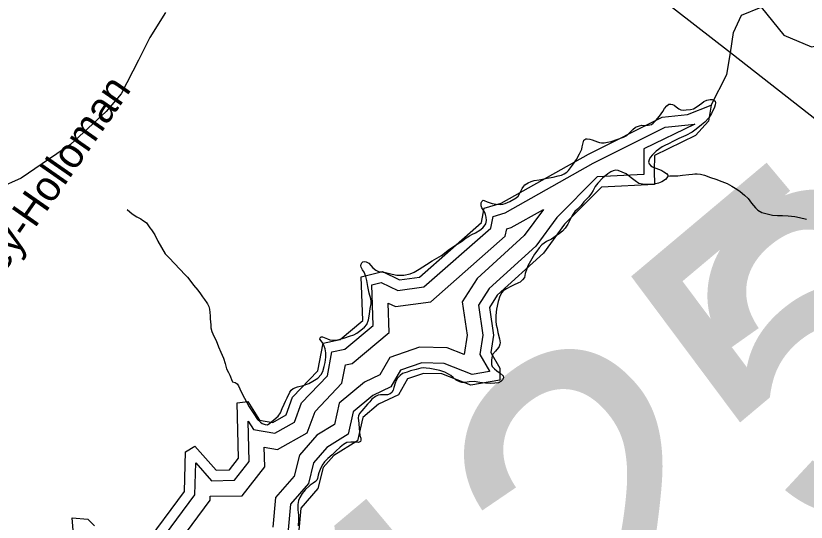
# Model space of a CAD drawing. Extents: x 2001466 to 31450019, y -30647475 to 847247.
# Drawn here: x 2021226 to 2026213, y 674000 to 677192 of the extents above; entities that cross this region are included whole.
import ezdxf

# ---------------------------------------------------------------- set-up
doc = ezdxf.new("R2010")
doc.units = 0
for name, color, linetype in [('Exist Hydrographic Buffer Line', 7, 'Continuous'), ('Exist Hydrographic Creek Single Shore', 7, 'Continuous'), ('Exist Hydrographic Lake Shore', 7, 'Continuous'), ('Exist Hydrographic Misc Water Feature', 7, 'Continuous'), ('Exist Road Secondary Structure Pipe Number Label', 7, 'Continuous'), ('Exist Road Secondary Structure Standard Bridge Number Label', 7, 'Continuous'), ('Exist Road Secondary Type 51 Attributed', 7, 'Continuous'), ('Exist Road Secondary Type 51 Label', 7, 'Continuous'), ('Exist Utilities Electrical Transmission Line', 7, 'Continuous')]:
    doc.layers.add(name, color=color, linetype=linetype)

msp = doc.modelspace()

# ---------------------------------------------------------------- linework, layer by layer
at = {"layer": 'Exist Hydrographic Buffer Line'}
for points in [[(2022092.6, 673816.7), (2022354.8, 674171.3), (2022361.3, 674373.8), (2022460.8, 674261.4), (2022606.4, 674264.2), (2022697.9, 674381.7), (2022691.4, 674636.2), (2022725.1, 674584), (2022859.6, 674560), (2022985.1, 674631), (2023029.8, 674751.6), (2023192.7, 674923.2), (2023221.2, 675073), (2023302.7, 675091.1), (2023481.4, 675240.3), (2023473.1, 675495.2), (2023532.1, 675510), (2023637.3, 675460.3), (2023801.3, 675482.8), (2024224.2, 675853.9), (2024237.9, 675927.7), (2024314.4, 675949.4), (2024869.7, 676262.8), (2025323.4, 676490), (2025510, 676509.3)], [(2025510, 676509.3), (2025189.4, 676353.4), (2025189.1, 676213.5), (2025189.4, 676191), (2024893.3, 676176.6), (2024638.8, 675920.3), (2024506.9, 675740.6), (2024213.4, 675472.8), (2024145.4, 675367.1), (2024173.3, 675178.2), (2024154.5, 675057.2), (2024215.1, 674952.7), (2024215.1, 674950), (2024104.7, 674930.5), (2023927.9, 675000.6), (2023787.6, 675003.4), (2023653.3, 674957.7), (2023593.1, 674853.4), (2023479.2, 674798.9), (2023355.7, 674696.1), (2023323.8, 674554.3), (2023188.9, 674471.4), (2023105, 674374.7), (2023072, 674243.9), (2022960.4, 674114), (2022943.2, 673929.3)], [(2021769.6, 673444.3), (2022127.8, 673533.5), (2022183.8, 673774.6), (2022452.2, 674137.5), (2022453, 674162.9), (2022655.2, 674166.7), (2022797.2, 674349), (2022794.1, 674471.7), (2022877.2, 674456.9), (2023064.9, 674563.1), (2023115, 674698.4), (2023283.9, 674876.4), (2023305.8, 674991), (2023347.5, 675000.3), (2023581.4, 675195.6), (2023575.3, 675380.7), (2023621.8, 675358.8), (2023844, 675389.3), (2024314.7, 675802.4), (2024323.5, 675849.7), (2024352.5, 675857.9), (2024554.6, 675971.9)], [(2024554.6, 675971.9), (2024433.3, 675806.7), (2024137.6, 675536.9), (2024042.6, 675389.3), (2024073.8, 675178.6), (2024054.7, 675056.2), (2023947.6, 675098.6), (2023772.3, 675102.2), (2023586.5, 675038.9), (2023523.1, 674929), (2023425.6, 674882.3), (2023267, 674750.3), (2023236.9, 674616.4), (2023124.5, 674547.3), (2023015.4, 674421.5), (2022982.2, 674290.5), (2022865.3, 674154.4), (2022847.9, 673967.6)]]:
    msp.add_lwpolyline(points, dxfattribs=at)
at = {"layer": 'Exist Hydrographic Creek Single Shore'}
for points in [[(2025734.6, 676958.5), (2025754.8, 677086.3), (2025804.9, 677196.8), (2025929.8, 677246.8), (2026071.9, 677070), (2026246.8, 676997.5), (2026679.8, 677087.2), (2026779.9, 677137.7), (2026912.8, 677305.5), (2027112.9, 677422.9), (2027720.9, 677637), (2027853.8, 677745.7), (2028179.7, 677956.5), (2028226.6, 677991.7), (2028281.6, 678015.9), (2028302.8, 678023.2), (2028310.9, 678032.8), (2028314.6, 678057.7), (2028324.8, 678088.5), (2028334.3, 678103.2), (2028385.7, 678150.9), (2028412, 678180.2), (2028686.9, 678637.7)], [(2025613.8, 676629.8), (2025712.8, 676821.3), (2025734.6, 676958.5)]]:
    msp.add_lwpolyline(points, dxfattribs=at)
at = {"layer": 'Exist Hydrographic Lake Shore'}
for points in [[(2022031.7, 673844.8), (2022289.9, 674193.9), (2022297.9, 674443.1), (2022356.7, 674478), (2022489.8, 674327.6), (2022573.9, 674329.2), (2022631.7, 674403.5), (2022622.9, 674751.5), (2022689.7, 674759.9), (2022764.8, 674643.6), (2022847.8, 674628.7), (2022931.9, 674676.3), (2022972.9, 674787), (2023131.8, 674954.4), (2023164.8, 675127.6), (2023272.9, 675151.7), (2023414.8, 675270.2), (2023405.8, 675545.9), (2023538.8, 675579.4), (2023647.7, 675527.9), (2023772.8, 675545.1), (2024163.8, 675888.2), (2024180.9, 675979.7), (2024288.9, 676010.4), (2024838.9, 676320.7), (2025304.8, 676554.1), (2025463.9, 676570.5), (2025613.8, 676629.8)], [(2025613.8, 676629.8), (2025596.8, 676528.4), (2025513.9, 676438.3), (2025254.9, 676312.3), (2025254.7, 676213.8), (2025255.7, 676128.5), (2024921.9, 676112.3), (2024688.8, 675877.6), (2024555.9, 675696.5), (2024263.9, 675430.1), (2024213.9, 675352.4), (2024239.7, 675178), (2024222.9, 675070.1), (2024280.7, 674970.4), (2024280.7, 674895), (2024097.8, 674862.6), (2023914.7, 674935.2), (2023797.8, 674937.6), (2023697.8, 674903.5), (2023639.7, 674803), (2023514.9, 674743.2), (2023414.8, 674659.9), (2023381.8, 674512.9), (2023231.9, 674420.8), (2023164.8, 674343.5), (2023131.8, 674212.9), (2023023.8, 674087.1), (2023006.7, 673903.7)], [(2021598.9, 673817.5), (2021581.8, 674027.8), (2021681.7, 674019.2), (2021723.7, 673975.7)]]:
    msp.add_lwpolyline(points, dxfattribs=at)
at = {"layer": 'Exist Hydrographic Misc Water Feature'}
for points in [[(2024195.4, 675902.4), (2024193.8, 675922.9), (2024189.1, 675940.1), (2024185.2, 675952.6), (2024167.1, 675982.5), (2024163, 675994), (2024163, 676012.1), (2024166.9, 676021.9), (2024174.9, 676029.9), (2024181.1, 676028.1), (2024201, 676020.4), (2024231.1, 676009.9), (2024257.1, 676004.4), (2024283, 676002.2), (2024299, 676004.4), (2024313.1, 676008.2), (2024328.9, 676014.4), (2024342.9, 676022.4), (2024383, 676044.5), (2024395.8, 676055.7), (2024405, 676070.3), (2024420.8, 676104.4), (2024430.8, 676118.2), (2024437, 676126.3), (2024458.9, 676138.9), (2024477.8, 676148.4), (2024496.6, 676152.9), (2024528.8, 676158.8), (2024578.7, 676168.5), (2024616.8, 676175.1), (2024648.8, 676182.7), (2024668.5, 676187.2), (2024686.7, 676196.7), (2024702.5, 676207), (2024712.8, 676216.6), (2024739, 676250.5), (2024764.7, 676286.9), (2024782.5, 676321), (2024796.4, 676351.1), (2024800.5, 676366.6), (2024804.2, 676382.9), (2024810.4, 676407.4), (2024816.3, 676413), (2024822.3, 676417), (2024831.9, 676417.6), (2024847.9, 676414.8), (2024862.3, 676411.3), (2024896.3, 676397.5), (2024909.6, 676393.1), (2024922.3, 676391.2), (2024937.7, 676391.7), (2024958.4, 676395.4), (2024982.4, 676399.8), (2025024.2, 676415.4), (2025059.3, 676427.8), (2025082.3, 676438), (2025092.1, 676447.6), (2025106.1, 676463.7), (2025118.2, 676475.8), (2025136.2, 676489.4), (2025162, 676499.5), (2025176, 676501.7), (2025200.2, 676499.6), (2025216.6, 676502.5), (2025235.9, 676507.9), (2025246.9, 676515), (2025264, 676531.9), (2025287.9, 676560.1), (2025308, 676588.4), (2025319.9, 676607.9), (2025333.9, 676624), (2025345.8, 676634.4), (2025357.9, 676634.1), (2025369.1, 676633.1), (2025379, 676629.6), (2025391.9, 676617.9), (2025409.7, 676606), (2025421.8, 676600.1), (2025436.8, 676598.1), (2025455.9, 676598.6), (2025483.8, 676602.1), (2025502, 676606.6), (2025525.8, 676620), (2025553.9, 676640.8), (2025567.8, 676652.9), (2025585.9, 676660.7), (2025607.6, 676664.4), (2025619.9, 676665), (2025629.8, 676660.6), (2025637.8, 676654.7), (2025640.4, 676644)], [(2025640.4, 676644), (2025639, 676631.7), (2025633.9, 676616.3), (2025616, 676576.4), (2025598, 676548.9), (2025574, 676522.3), (2025552.7, 676504.7), (2025530.1, 676486.3), (2025510, 676470.3), (2025494.2, 676458.3), (2025454.2, 676438.6), (2025410.2, 676418.2), (2025376.1, 676402.5), (2025344.1, 676385.9), (2025320.1, 676374.1), (2025304.1, 676366.2), (2025266.4, 676338.3), (2025242.4, 676315.8), (2025228.5, 676299.7), (2025222.5, 676284.2), (2025218.4, 676269.5), (2025221.9, 676258.8), (2025232.6, 676246.2), (2025242.4, 676240.3), (2025258.6, 676234.2), (2025286.5, 676222.2), (2025302.7, 676216.1), (2025315.2, 676209.3), (2025330.6, 676198.3), (2025340.6, 676188.3), (2025340.4, 676181.7)], [(2025340.4, 676181.7), (2025338.6, 676176), (2025334.7, 676170.4), (2025324.6, 676159.9), (2025302.7, 676146.4), (2025280.8, 676137.8), (2025254.7, 676131.8), (2025228.5, 676129.1), (2025208.8, 676127.8), (2025180.7, 676130), (2025156.7, 676135.5), (2025132.9, 676151.5), (2025108.5, 676171.7), (2025076.7, 676195.3), (2025052.5, 676207.2), (2025026.7, 676217.6), (2025010.5, 676219.6), (2024995.1, 676215.8), (2024980.6, 676209.5), (2024960.7, 676195.2), (2024928.7, 676169.6), (2024898.8, 676137.4), (2024880.9, 676115.6), (2024868.8, 676091.2), (2024858.8, 676073.4), (2024840.9, 676051.6), (2024811, 676019.5), (2024792.9, 675996.8), (2024769.2, 675973.5), (2024753, 675959.1), (2024737.2, 675933.2), (2024723.2, 675907.2), (2024709.1, 675878.7), (2024691.2, 675852.8), (2024675.2, 675835.2), (2024657.2, 675819.1), (2024629.3, 675800), (2024605.3, 675784.9), (2024575.4, 675769.1), (2024559.4, 675758.7), (2024545.5, 675748.4), (2024527.4, 675729), (2024513.1, 675708.8), (2024499.5, 675688.6), (2024457.7, 675616.5), (2024449.7, 675596.9), (2024439.6, 675568.4), (2024435.7, 675542.3), (2024423.9, 675526.9), (2024407.9, 675512.5), (2024397.8, 675508.6), (2024365.8, 675494.5), (2024345.9, 675484.2), (2024321.7, 675470.7), (2024301.8, 675458), (2024292, 675448.4), (2024280.1, 675424), (2024270.3, 675390.6), (2024258, 675342.5), (2024254.3, 675302.3), (2024254.3, 675266.2), (2024257.1, 675244), (2024262.5, 675222.6), (2024268.4, 675194.6), (2024278.5, 675156.6), (2024282.6, 675130.3), (2024280.5, 675122.1), (2024276, 675108.3), (2024272.5, 675100.2), (2024252.6, 675078.4), (2024234.6, 675056.7), (2024230.7, 675046.1), (2024226.6, 675024), (2024226.8, 674994.5), (2024232.7, 674982), (2024246.5, 674967), (2024260.8, 674954.4), (2024283, 674938.4), (2024300.8, 674922.4), (2024302.9, 674910.1), (2024296.7, 674896.3), (2024286.9, 674886.6), (2024271.1, 674878.7), (2024248.9, 674875.9), (2024222.9, 674874), (2024189.9, 674876.3), (2024154.8, 674880.3), (2024119.1, 674885.9), (2024087, 674884.1), (2024060.9, 674879.7), (2024041, 674880.2), (2024026.9, 674883.7), (2024004.9, 674895.7), (2023984.8, 674911.6), (2023970.9, 674924.2), (2023957, 674933.5), (2023932.8, 674945.5), (2023900.8, 674955.9), (2023870, 674963.2), (2023838.6, 674969.5)], [(2025340.4, 676181.7), (2025353.4, 676183.1), (2025377.6, 676183.4), (2025403.4, 676183.7), (2025433.5, 676187.2), (2025473.5, 676191.3), (2025495.7, 676193.3), (2025509.6, 676195.5), (2025525.6, 676196), (2025545.5, 676194), (2025570.5, 676186.9), (2025609.3, 676173.8), (2025643.5, 676161.7), (2025681.4, 676147.8), (2025713.6, 676134), (2025743.6, 676117.8), (2025775.6, 676098.2), (2025795.7, 676083.9), (2025823.7, 676062), (2025845.9, 676040.2), (2025867.6, 676011.9), (2025892.6, 675981), (2025907.8, 675965.9), (2025933.9, 675952.3), (2025965.8, 675942.7), (2025999.9, 675934.6), (2026031.3, 675932.3), (2026063.9, 675932.5), (2026099.7, 675930.9), (2026141.8, 675926.8), (2026169.9, 675920.5), (2026214, 675910.5)], [(2021928.4, 675971.4), (2021960.6, 675943.6), (2021990.5, 675925.8), (2022014.5, 675912.2), (2022026.6, 675903.7), (2022036.6, 675897.8), (2022050.6, 675887.7), (2022072.7, 675856.1), (2022082.8, 675841.9), (2022102.9, 675810.3), (2022123, 675772.2), (2022144.9, 675732.4), (2022168.9, 675692.5), (2022195.6, 675663.2), (2022225.1, 675632.3), (2022263, 675592.1), (2022293.2, 675562), (2022309.6, 675545.3), (2022325.1, 675526), (2022347.3, 675494.5), (2022373.7, 675462.7), (2022391.4, 675438.6), (2022403.5, 675420.3), (2022417.4, 675402.8), (2022431.4, 675382.9), (2022435.5, 675376.2), (2022443.5, 675358.8), (2022447.4, 675342.3), (2022453.5, 675300.4), (2022453.5, 675280.7), (2022455.8, 675244.6), (2022457.6, 675224.8), (2022463.8, 675200.9), (2022475.7, 675172.7), (2022490, 675144.6), (2022506, 675104.9), (2022520.8, 675071.8), (2022536.1, 675034.6), (2022548, 674999.1), (2022556, 674966.9), (2022568.1, 674942.9), (2022576.1, 674927.1), (2022592.1, 674889), (2022594.4, 674884.1)], [(2022594.4, 674884.1), (2022611, 674881.3), (2022622.1, 674872.9), (2022631.1, 674859.6), (2022647.3, 674821.5), (2022669.2, 674781.7), (2022699.4, 674726.1), (2022728.5, 674682.9), (2022751.4, 674648), (2022769.7, 674629.5), (2022781.6, 674621.9), (2022799.4, 674615.8), (2022813.6, 674613.9), (2022829.6, 674624.2), (2022853.4, 674645.9), (2022881.5, 674668.3), (2022895.6, 674690.1), (2022907.3, 674716.1), (2022919.4, 674743.8), (2022928.2, 674761.6), (2022939.3, 674784.4), (2022955.3, 674818.5), (2022963.3, 674832.3), (2022977.2, 674841.9), (2023003.3, 674852), (2023039.1, 674861.9), (2023075, 674874.3), (2023101.3, 674888.6), (2023131, 674908.4), (2023152.1, 674931), (2023163, 674950.5), (2023172.8, 674980.7), (2023178.8, 675006.7), (2023183.3, 675039.5), (2023182.9, 675068.2), (2023178.8, 675092.9), (2023172.6, 675110.2), (2023163, 675129.3), (2023152.7, 675142.6), (2023144.7, 675152.6), (2023146.8, 675162.4), (2023152.5, 675168.9), (2023161.6, 675168.7), (2023192.7, 675155), (2023206.7, 675148.9), (2023224.7, 675146.9), (2023258.7, 675150.3), (2023302.6, 675162.5), (2023332.4, 675172.6), (2023358.6, 675181.1), (2023377.9, 675192.2), (2023402.5, 675210.5), (2023426.5, 675228.9), (2023440.4, 675245), (2023452.3, 675275.2), (2023458.3, 675311.1), (2023462.2, 675347.1), (2023468.3, 675377.3), (2023468.5, 675393.8), (2023466.3, 675407), (2023456, 675443.2), (2023448, 675485.2), (2023441.9, 675523.1), (2023433.9, 675548.7), (2023424, 675575.2), (2023413.8, 675590.9), (2023406, 675606.6), (2023404.1, 675616.5), (2023405.8, 675627.1), (2023409.9, 675634.5), (2023415.8, 675640.9), (2023425.9, 675643.1), (2023437.8, 675641.3), (2023453.8, 675632.8), (2023479.8, 675602.7), (2023497.4, 675588.4), (2023513.8, 675580.7), (2023557.9, 675573.2), (2023599.8, 675563.3), (2023629.9, 675557), (2023653.1, 675556.5), (2023674, 675556.9), (2023714.2, 675566), (2023739.6, 675575.3), (2023771.8, 675595.1), (2023817.7, 675623.7), (2023853.8, 675647.6), (2023911.6, 675681.7), (2023961.7, 675721.7), (2023999.6, 675745.6), (2024037.5, 675770.2), (2024067.3, 675791.7), (2024089, 675806), (2024103.4, 675814), (2024125.5, 675824.1), (2024153.4, 675840), (2024173.3, 675856), (2024181.3, 675866.5), (2024191.3, 675880.2), (2024195.4, 675902.4)], [(2023838.6, 674969.5), (2023814.9, 674971.6), (2023798.7, 674972), (2023781, 674969.9), (2023752.9, 674963.1), (2023716.8, 674953.1), (2023695.3, 674945.4), (2023681, 674941.6), (2023667, 674937), (2023650.8, 674925), (2023635, 674907.3), (2023626.4, 674892.6), (2023619, 674875.6), (2023611.2, 674849.5), (2023606.7, 674831.5), (2023599.1, 674816.9), (2023589.1, 674808.9), (2023571, 674803.5), (2023553.2, 674803.1), (2023527.2, 674802.8), (2023513.2, 674801.4), (2023495.2, 674792.8), (2023473.2, 674775.2), (2023459.1, 674759.1), (2023445.1, 674744.6), (2023409.3, 674702.7), (2023395.3, 674684.9), (2023387.5, 674671.1), (2023385.5, 674657.2), (2023389.6, 674621), (2023393.5, 674590.6), (2023395.5, 674569.3), (2023397.6, 674547.1), (2023403.7, 674528.9), (2023403.5, 674516.6), (2023401.7, 674509.3), (2023387.7, 674502.9), (2023365.6, 674505.1), (2023339.7, 674504.8), (2023315.8, 674501.1), (2023293.8, 674488.4), (2023273.7, 674472.4), (2023245.6, 674446.8), (2023221.8, 674424.4), (2023194, 674400.3), (2023173.9, 674380.2), (2023159.7, 674358.3), (2023146, 674332.3), (2023138, 674310.3), (2023134.1, 674296.5), (2023130, 674274.5), (2023126.1, 674264.6), (2023118.1, 674256.6), (2023102.1, 674246.3), (2023084, 674232.7), (2023051.4, 674203), (2023032.2, 674180.4), (2023018.2, 674156.1), (2023010.2, 674136.6), (2023006.3, 674112.1), (2023006.5, 674078.4), (2023010.4, 674043.9), (2023010.4, 674011.9), (2023006.7, 673976.7)]]:
    msp.add_lwpolyline(points, dxfattribs=at)
at = {"layer": 'Exist Road Secondary Type 51 Attributed'}
msp.add_lwpolyline([(2022171.8, 677212.1), (2022072.5, 677055.7), (2021999.7, 676912.1), (2021892, 676700.8), (2021797, 676588.8), (2021571.1, 676381.8), (2021259.7, 676168.4), (2021116.2, 676105)], dxfattribs=at)
at = {"layer": 'Exist Utilities Electrical Transmission Line'}
msp.add_line((2025734.6, 676958.5), (2024218.6, 678141.1), dxfattribs=at)
msp.add_lwpolyline([(2028210, 675005), (2027012.9, 675961.3), (2025734.6, 676958.5)], dxfattribs=at)

# ---------------------------------------------------------------- texts
at = {"layer": 'Exist Road Secondary Structure Pipe Number Label'}
msp.add_text('P447', height=2132.54, rotation=40, dxfattribs=at).set_placement((2020063.4, 676303.2))
at = {"layer": 'Exist Road Secondary Structure Standard Bridge Number Label'}
for s, p in [('345', (2026632.2, 673753.6)), ('425', (2023868.3, 671724.7))]:
    msp.add_text(s, height=2132.54, rotation=40, dxfattribs=at).set_placement(p)
at = {"layer": 'Exist Road Secondary Type 51 Label'}
msp.add_text('Bartley-Holloman', height=190, rotation=55.1646, dxfattribs=at).set_placement((2020846.2, 675129.6))

doc.saveas('drawing.dxf')
